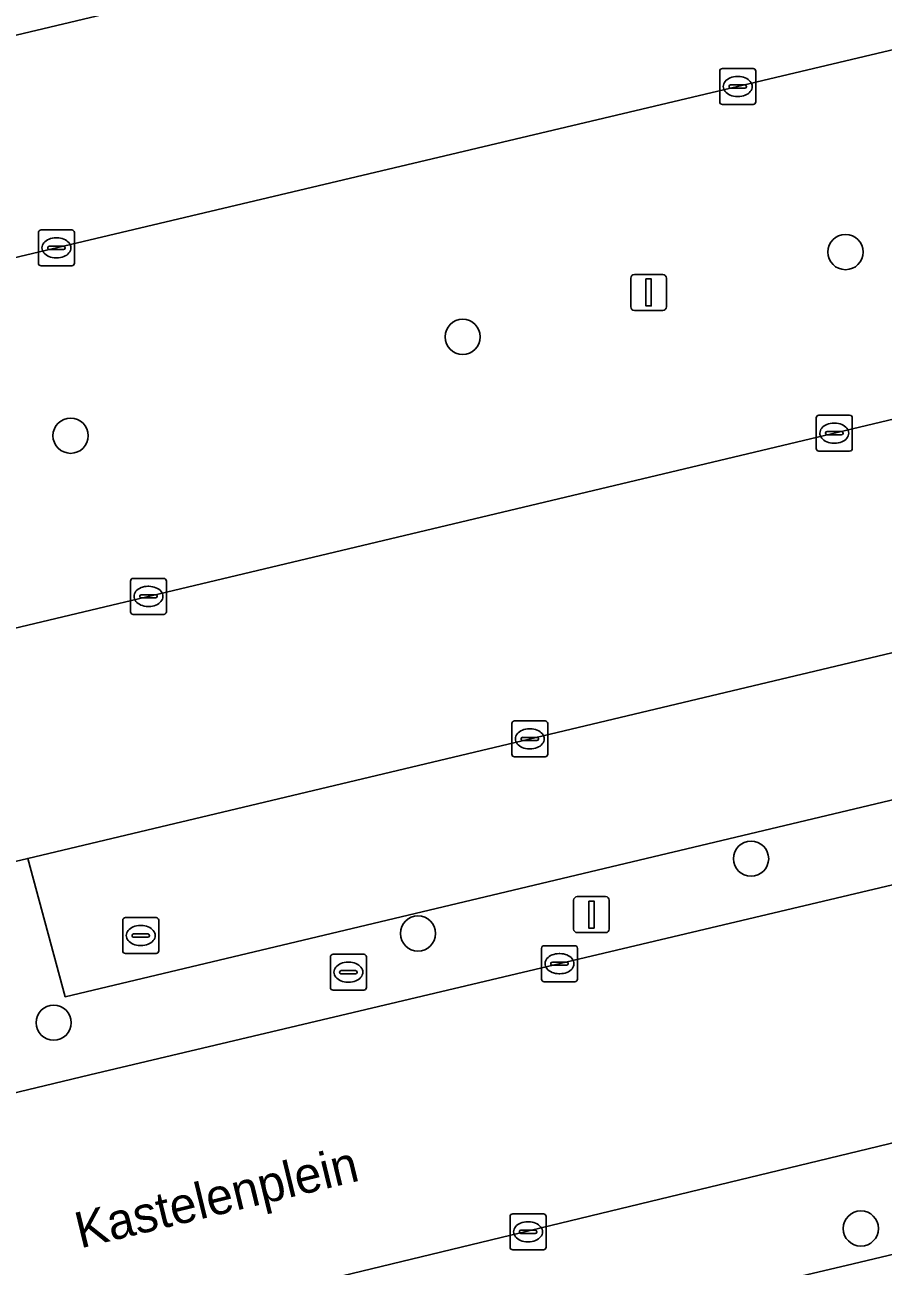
# Model space of a CAD drawing. Extents: x 158031 to 159244, y 380104 to 381214.
# Drawn here: x 158784.27 to 158808.13, y 381103.17 to 381137.67 of the extents above; entities that cross this region are included whole.
import ezdxf

# ---------------------------------------------------------------- set-up
doc = ezdxf.new("R2010")
doc.units = 0
for name, color, linetype in [('IMGEO_Boom', 7, 'Continuous'), ('IMGEO_Brandkraan', 7, 'Continuous'), ('IMGEO_Erf', 7, 'Continuous'), ('IMGEO_Kolk', 7, 'Continuous'), ('IMGEO_Lichtmast', 7, 'Continuous'), ('IMGEO_Openbare_ruimte_label', 7, 'Continuous'), ('IMGEO_Parkeervlak_open', 7, 'Continuous'), ('IMGEO_Rijbaan_lokaal_open', 7, 'Continuous'), ('IMGEO_Rioolput', 7, 'Continuous'), ('IMGEO_Voetpad_open', 7, 'Continuous')]:
    doc.layers.add(name, color=color, linetype=linetype)

msp = doc.modelspace()

# ---------------------------------------------------------------- linework, layer by layer
at = {"layer": 'IMGEO_Boom'}
for centre in [(158807.078, 381131.356), (158796.436, 381129), (158785.54, 381126.252), (158804.454, 381114.498), (158795.196, 381112.42), (158785.072, 381109.94), (158807.505, 381104.221)]:
    msp.add_circle(centre, 0.489, dxfattribs=at)
at = {"layer": 'IMGEO_Brandkraan'}
for p, q in [((158792.76, 381110.918), (158792.76, 381111.77)), ((158792.835, 381111.844), (158793.687, 381111.844)), ((158793.248, 381111.624), (158793.273, 381111.624)), ((158793.761, 381111.77), (158793.761, 381110.918)), ((158793.019, 381111.338), (158793.019, 381111.35)), ((158793.457, 381111.301), (158793.059, 381111.301)), ((158793.062, 381111.387), (158793.46, 381111.387)), ((158793.503, 381111.35), (158793.503, 381111.338)), ((158793.687, 381110.844), (158792.835, 381110.844)), ((158793.271, 381111.064), (158793.246, 381111.064))]:
    msp.add_line(p, q, dxfattribs=at)
for points in [[(158792.76, 381110.918), (158792.76, 381111.77)], [(158792.835, 381111.844), (158793.687, 381111.844)], [(158793.761, 381111.77), (158793.761, 381110.918)], [(158793.687, 381110.844), (158792.835, 381110.844)]]:
    msp.add_lwpolyline(points, dxfattribs=at)
for centre, radius, start, end in [((158792.837, 381111.768), 0.0765, 91.552, 178.448), ((158792.837, 381111.768), 0.0765, 91.552, 178.448), ((158793.685, 381111.768), 0.0765, 1.552, 88.448), ((158793.685, 381111.768), 0.0765, 1.552, 88.448), ((158793.059, 381111.347), 0.0403, 85.8775, 175.7526), ((158793.056, 381111.337), 0.0366, 178.938, 274.7102), ((158793.46, 381111.344), 0.043, 264.8664, 352.4533), ((158793.464, 381111.349), 0.0386, 1.7309, 96.639), ((158792.837, 381110.92), 0.0765, 181.552, 268.448), ((158792.837, 381110.92), 0.0765, 181.552, 268.448), ((158793.685, 381110.92), 0.0765, 271.552, 358.448), ((158793.685, 381110.92), 0.0765, 271.552, 358.448)]:
    msp.add_arc(centre, radius, start, end, dxfattribs=at)
for centre, major_axis, ratio, start_param, end_param in [((158793.247, 381111.344), (-0.387, 0.002), 0.722429, 4.712389, 7.853982), ((158793.272, 381111.344), (-0.39, 0.002), 0.717154, 1.570796, 4.712389)]:
    msp.add_ellipse(centre, major_axis=major_axis, ratio=ratio, start_param=start_param, end_param=end_param, dxfattribs=at)
at = {"layer": 'IMGEO_Erf'}
msp.add_lwpolyline([(158935.076, 381123.331), (158917.576, 381119.084), (158917.672, 381118.676), (158917.126, 381118.535), (158917.029, 381118.946), (158912.873, 381117.9), (158912.826, 381118.066), (158909.83, 381117.305), (158896.589, 381114.197), (158896.486, 381114.173), (158894.157, 381123.882), (158874.061, 381119.125), (158867.783, 381117.637), (158831.385, 381108.974), (158807.287, 381103.239), (158793.199, 381099.919), (158788.674, 381098.853), (158775.793, 381095.818)], dxfattribs=at)
at = {"layer": 'IMGEO_Kolk'}
for p, q in [((158803.582, 381135.531), (158803.582, 381136.383)), ((158803.657, 381136.457), (158804.509, 381136.457)), ((158804.583, 381136.383), (158804.583, 381135.531)), ((158804.07, 381136.237), (158804.095, 381136.237)), ((158803.841, 381135.951), (158803.841, 381135.963)), ((158804.279, 381135.914), (158803.881, 381135.914)), ((158803.884, 381136), (158804.282, 381136)), ((158804.325, 381135.963), (158804.325, 381135.951)), ((158804.509, 381135.457), (158803.657, 381135.457)), ((158804.093, 381135.677), (158804.068, 381135.677)), ((158784.646, 381131.047), (158784.646, 381131.899)), ((158784.721, 381131.973), (158785.573, 381131.973)), ((158785.647, 381131.899), (158785.647, 381131.047)), ((158785.134, 381131.753), (158785.159, 381131.753)), ((158784.905, 381131.467), (158784.905, 381131.479)), ((158785.343, 381131.43), (158784.945, 381131.43)), ((158784.948, 381131.516), (158785.346, 381131.516)), ((158785.389, 381131.479), (158785.389, 381131.467)), ((158785.573, 381130.973), (158784.721, 381130.973)), ((158785.157, 381131.193), (158785.132, 381131.193)), ((158806.266, 381125.898), (158806.266, 381126.75)), ((158806.341, 381126.824), (158807.193, 381126.824)), ((158807.267, 381126.75), (158807.267, 381125.898)), ((158806.568, 381126.367), (158806.966, 381126.367)), ((158806.754, 381126.604), (158806.779, 381126.604)), ((158806.525, 381126.318), (158806.525, 381126.33)), ((158806.963, 381126.281), (158806.565, 381126.281)), ((158806.777, 381126.044), (158806.752, 381126.044)), ((158807.009, 381126.33), (158807.009, 381126.318)), ((158807.193, 381125.824), (158806.341, 381125.824)), ((158787.279, 381122.288), (158788.131, 381122.288)), ((158787.204, 381121.362), (158787.204, 381122.214)), ((158787.692, 381122.068), (158787.717, 381122.068)), ((158788.205, 381122.214), (158788.205, 381121.362)), ((158787.463, 381121.782), (158787.463, 381121.794)), ((158787.901, 381121.745), (158787.503, 381121.745)), ((158787.506, 381121.831), (158787.904, 381121.831)), ((158787.947, 381121.794), (158787.947, 381121.782)), ((158788.131, 381121.288), (158787.279, 381121.288)), ((158787.715, 381121.508), (158787.69, 381121.508)), ((158797.802, 381117.402), (158797.802, 381118.254)), ((158797.877, 381118.328), (158798.729, 381118.328)), ((158798.29, 381118.108), (158798.315, 381118.108)), ((158798.803, 381118.254), (158798.803, 381117.402)), ((158798.061, 381117.822), (158798.061, 381117.834)), ((158798.499, 381117.785), (158798.101, 381117.785)), ((158798.104, 381117.871), (158798.502, 381117.871)), ((158798.545, 381117.834), (158798.545, 381117.822)), ((158798.313, 381117.548), (158798.288, 381117.548)), ((158798.729, 381117.328), (158797.877, 381117.328)), ((158798.629, 381111.155), (158798.629, 381112.007)), ((158798.704, 381112.081), (158799.556, 381112.081)), ((158799.63, 381112.007), (158799.63, 381111.155)), ((158798.888, 381111.575), (158798.888, 381111.587)), ((158799.326, 381111.538), (158798.928, 381111.538)), ((158798.931, 381111.624), (158799.329, 381111.624)), ((158799.117, 381111.861), (158799.142, 381111.861)), ((158799.372, 381111.587), (158799.372, 381111.575)), ((158799.14, 381111.301), (158799.115, 381111.301)), ((158799.556, 381111.081), (158798.704, 381111.081)), ((158797.755, 381103.704), (158797.755, 381104.556)), ((158797.83, 381104.63), (158798.682, 381104.63)), ((158798.243, 381104.41), (158798.268, 381104.41)), ((158798.756, 381104.556), (158798.756, 381103.704)), ((158798.014, 381104.124), (158798.014, 381104.136)), ((158798.452, 381104.087), (158798.054, 381104.087)), ((158798.057, 381104.173), (158798.455, 381104.173)), ((158798.498, 381104.136), (158798.498, 381104.124)), ((158798.682, 381103.63), (158797.83, 381103.63)), ((158798.266, 381103.85), (158798.241, 381103.85))]:
    msp.add_line(p, q, dxfattribs=at)
for points in [[(158803.582, 381135.531), (158803.582, 381136.383)], [(158803.657, 381136.457), (158804.509, 381136.457)], [(158804.583, 381136.383), (158804.583, 381135.531)], [(158804.509, 381135.457), (158803.657, 381135.457)], [(158784.646, 381131.047), (158784.646, 381131.899)], [(158784.721, 381131.973), (158785.573, 381131.973)], [(158785.647, 381131.899), (158785.647, 381131.047)], [(158785.573, 381130.973), (158784.721, 381130.973)], [(158806.266, 381125.898), (158806.266, 381126.75)], [(158806.341, 381126.824), (158807.193, 381126.824)], [(158807.267, 381126.75), (158807.267, 381125.898)], [(158807.193, 381125.824), (158806.341, 381125.824)], [(158787.279, 381122.288), (158788.131, 381122.288)], [(158787.204, 381121.362), (158787.204, 381122.214)], [(158788.205, 381122.214), (158788.205, 381121.362)], [(158788.131, 381121.288), (158787.279, 381121.288)], [(158797.802, 381117.402), (158797.802, 381118.254)], [(158797.877, 381118.328), (158798.729, 381118.328)], [(158798.803, 381118.254), (158798.803, 381117.402)], [(158798.729, 381117.328), (158797.877, 381117.328)], [(158798.629, 381111.155), (158798.629, 381112.007)], [(158798.704, 381112.081), (158799.556, 381112.081)], [(158799.63, 381112.007), (158799.63, 381111.155)], [(158799.556, 381111.081), (158798.704, 381111.081)], [(158797.755, 381103.704), (158797.755, 381104.556)], [(158797.83, 381104.63), (158798.682, 381104.63)], [(158798.756, 381104.556), (158798.756, 381103.704)], [(158798.682, 381103.63), (158797.83, 381103.63)]]:
    msp.add_lwpolyline(points, dxfattribs=at)
for centre, radius, start, end in [((158803.659, 381136.381), 0.0765, 91.552, 178.448), ((158803.659, 381136.381), 0.0765, 91.552, 178.448), ((158804.507, 381136.381), 0.0765, 1.552, 88.448), ((158804.507, 381136.381), 0.0765, 1.552, 88.448), ((158803.881, 381135.96), 0.0403, 85.8775, 175.7526), ((158803.878, 381135.95), 0.0366, 178.938, 274.7102), ((158804.282, 381135.957), 0.043, 264.8664, 352.4533), ((158804.286, 381135.962), 0.0386, 1.7309, 96.639), ((158803.659, 381135.533), 0.0765, 181.552, 268.448), ((158803.659, 381135.533), 0.0765, 181.552, 268.448), ((158804.507, 381135.533), 0.0765, 271.552, 358.448), ((158804.507, 381135.533), 0.0765, 271.552, 358.448), ((158784.723, 381131.897), 0.0765, 91.552, 178.448), ((158784.723, 381131.897), 0.0765, 91.552, 178.448), ((158785.571, 381131.897), 0.0765, 1.552, 88.448), ((158785.571, 381131.897), 0.0765, 1.552, 88.448), ((158784.945, 381131.476), 0.0403, 85.8775, 175.7526), ((158784.942, 381131.466), 0.0366, 178.938, 274.7102), ((158785.346, 381131.473), 0.043, 264.8664, 352.4533), ((158785.35, 381131.478), 0.0386, 1.7309, 96.639), ((158784.723, 381131.049), 0.0765, 181.552, 268.448), ((158784.723, 381131.049), 0.0765, 181.552, 268.448), ((158785.571, 381131.049), 0.0765, 271.552, 358.448), ((158785.571, 381131.049), 0.0765, 271.552, 358.448), ((158806.343, 381126.748), 0.0765, 91.552, 178.448), ((158806.343, 381126.748), 0.0765, 91.552, 178.448), ((158807.191, 381126.748), 0.0765, 1.552, 88.448), ((158807.191, 381126.748), 0.0765, 1.552, 88.448), ((158806.565, 381126.327), 0.0403, 85.8775, 175.7526), ((158806.97, 381126.329), 0.0386, 1.7309, 96.639), ((158806.562, 381126.317), 0.0366, 178.938, 274.7102), ((158806.966, 381126.324), 0.043, 264.8664, 352.4533), ((158806.343, 381125.9), 0.0765, 181.552, 268.448), ((158806.343, 381125.9), 0.0765, 181.552, 268.448), ((158807.191, 381125.9), 0.0765, 271.552, 358.448), ((158807.191, 381125.9), 0.0765, 271.552, 358.448), ((158787.281, 381122.212), 0.0765, 91.552, 178.448), ((158787.281, 381122.212), 0.0765, 91.552, 178.448), ((158788.129, 381122.212), 0.0765, 1.552, 88.448), ((158788.129, 381122.212), 0.0765, 1.552, 88.448), ((158787.503, 381121.791), 0.0403, 85.8775, 175.7526), ((158787.5, 381121.781), 0.0366, 178.938, 274.7102), ((158787.904, 381121.788), 0.043, 264.8664, 352.4533), ((158787.908, 381121.793), 0.0386, 1.7309, 96.639), ((158787.281, 381121.364), 0.0765, 181.552, 268.448), ((158787.281, 381121.364), 0.0765, 181.552, 268.448), ((158788.129, 381121.364), 0.0765, 271.552, 358.448), ((158788.129, 381121.364), 0.0765, 271.552, 358.448), ((158797.879, 381118.252), 0.0765, 91.552, 178.448), ((158797.879, 381118.252), 0.0765, 91.552, 178.448), ((158798.727, 381118.252), 0.0765, 1.552, 88.448), ((158798.727, 381118.252), 0.0765, 1.552, 88.448), ((158798.101, 381117.831), 0.0403, 85.8775, 175.7526), ((158798.098, 381117.821), 0.0366, 178.938, 274.7102), ((158798.502, 381117.828), 0.043, 264.8664, 352.4533), ((158798.506, 381117.833), 0.0386, 1.7309, 96.639), ((158797.879, 381117.404), 0.0765, 181.552, 268.448), ((158797.879, 381117.404), 0.0765, 181.552, 268.448), ((158798.727, 381117.404), 0.0765, 271.552, 358.448), ((158798.727, 381117.404), 0.0765, 271.552, 358.448), ((158798.706, 381112.005), 0.0765, 91.552, 178.448), ((158798.706, 381112.005), 0.0765, 91.552, 178.448), ((158799.554, 381112.005), 0.0765, 1.552, 88.448), ((158799.554, 381112.005), 0.0765, 1.552, 88.448), ((158798.928, 381111.584), 0.0403, 85.8775, 175.7526), ((158798.925, 381111.574), 0.0366, 178.938, 274.7102), ((158799.329, 381111.581), 0.043, 264.8664, 352.4533), ((158799.333, 381111.586), 0.0386, 1.7309, 96.639), ((158798.706, 381111.157), 0.0765, 181.552, 268.448), ((158798.706, 381111.157), 0.0765, 181.552, 268.448), ((158799.554, 381111.157), 0.0765, 271.552, 358.448), ((158799.554, 381111.157), 0.0765, 271.552, 358.448), ((158797.832, 381104.554), 0.0765, 91.552, 178.448), ((158797.832, 381104.554), 0.0765, 91.552, 178.448), ((158798.68, 381104.554), 0.0765, 1.552, 88.448), ((158798.68, 381104.554), 0.0765, 1.552, 88.448), ((158798.054, 381104.133), 0.0403, 85.8775, 175.7526), ((158798.051, 381104.123), 0.0366, 178.938, 274.7102), ((158798.455, 381104.13), 0.043, 264.8664, 352.4533), ((158798.459, 381104.135), 0.0386, 1.7309, 96.639), ((158797.832, 381103.706), 0.0765, 181.552, 268.448), ((158797.832, 381103.706), 0.0765, 181.552, 268.448), ((158798.68, 381103.706), 0.0765, 271.552, 358.448), ((158798.68, 381103.706), 0.0765, 271.552, 358.448)]:
    msp.add_arc(centre, radius, start, end, dxfattribs=at)
for centre, major_axis, ratio, start_param, end_param in [((158804.069, 381135.957), (-0.387, 0.002), 0.722429, 4.712389, 7.853982), ((158804.094, 381135.957), (-0.39, 0.002), 0.717154, 1.570796, 4.712389), ((158785.133, 381131.473), (-0.387, 0.002), 0.722429, 4.712389, 7.853982), ((158785.158, 381131.473), (-0.39, 0.002), 0.717154, 1.570796, 4.712389), ((158806.753, 381126.324), (-0.387, 0.002), 0.722429, 4.712389, 7.853982), ((158806.778, 381126.324), (-0.39, 0.002), 0.717154, 1.570796, 4.712389), ((158787.691, 381121.788), (-0.387, 0.002), 0.722429, 4.712389, 7.853982), ((158787.716, 381121.788), (-0.39, 0.002), 0.717154, 1.570796, 4.712389), ((158798.289, 381117.828), (-0.387, 0.002), 0.722429, 4.712389, 7.853982), ((158798.314, 381117.828), (-0.39, 0.002), 0.717154, 1.570796, 4.712389), ((158799.116, 381111.581), (-0.387, 0.002), 0.722429, 4.712389, 7.853982), ((158799.141, 381111.581), (-0.39, 0.002), 0.717154, 1.570796, 4.712389), ((158798.242, 381104.13), (-0.387, 0.002), 0.722429, 4.712389, 7.853982), ((158798.267, 381104.13), (-0.39, 0.002), 0.717154, 1.570796, 4.712389)]:
    msp.add_ellipse(centre, major_axis=major_axis, ratio=ratio, start_param=start_param, end_param=end_param, dxfattribs=at)
at = {"layer": 'IMGEO_Lichtmast'}
for p, q in [((158801.109, 381129.834), (158801.109, 381130.634)), ((158801.109, 381130.634), (158801.109, 381129.834)), ((158801.209, 381130.734), (158801.999, 381130.734)), ((158801.999, 381130.734), (158801.209, 381130.734)), ((158802.099, 381130.634), (158802.099, 381129.834)), ((158802.099, 381129.834), (158802.099, 381130.634)), ((158801.999, 381129.734), (158801.209, 381129.734)), ((158801.209, 381129.734), (158801.999, 381129.734)), ((158799.522, 381112.544), (158799.522, 381113.344)), ((158799.522, 381113.344), (158799.522, 381112.544)), ((158799.622, 381113.444), (158800.412, 381113.444)), ((158800.412, 381113.444), (158799.622, 381113.444)), ((158800.512, 381113.344), (158800.512, 381112.544)), ((158800.512, 381112.544), (158800.512, 381113.344)), ((158800.412, 381112.444), (158799.622, 381112.444)), ((158799.622, 381112.444), (158800.412, 381112.444))]:
    msp.add_line(p, q, dxfattribs=at)
for points in [[(158801.529, 381130.609), (158801.679, 381130.609), (158801.679, 381129.859), (158801.529, 381129.859), (158801.529, 381130.609)], [(158799.942, 381113.319), (158800.092, 381113.319), (158800.092, 381112.569), (158799.942, 381112.569), (158799.942, 381113.319)]]:
    msp.add_lwpolyline(points, dxfattribs=at)
for centre, start, end in [((158801.209, 381130.634), 90, 180), ((158801.209, 381130.634), 90, 180), ((158801.999, 381130.634), 0, 90), ((158801.999, 381130.634), 360, 90), ((158801.209, 381129.834), 180, 270), ((158801.209, 381129.834), 180, 270), ((158801.999, 381129.834), 270, 0), ((158801.999, 381129.834), 270, 0), ((158799.622, 381113.344), 90, 180), ((158799.622, 381113.344), 90, 180), ((158800.412, 381113.344), 0, 90), ((158800.412, 381113.344), 360, 90), ((158799.622, 381112.544), 180, 270), ((158799.622, 381112.544), 180, 270), ((158800.412, 381112.544), 270, 0), ((158800.412, 381112.544), 270, 0)]:
    msp.add_arc(centre, 0.1, start, end, dxfattribs=at)
at = {"layer": 'IMGEO_Parkeervlak_open'}
for points in [[(158759.318, 381131.517), (158807.285, 381142.91), (158804.982, 381152.627), (158757.002, 381141.272)], [(158762.941, 381115.893), (158810.972, 381127.324), (158808.656, 381137.041), (158760.651, 381125.674)]]:
    msp.add_lwpolyline(points, close=True, dxfattribs=at)
msp.add_lwpolyline([(158818.642, 381122.665), (158784.35, 381114.508), (158785.394, 381110.661), (158819.206, 381118.709), (158818.417, 381121.784)], dxfattribs=at)
at = {"layer": 'IMGEO_Rijbaan_lokaal_open'}
for points in [[(158759.318, 381131.517), (158757.002, 381141.272), (158804.982, 381152.627), (158807.285, 381142.91)], [(158808.656, 381137.041), (158810.972, 381127.324), (158762.941, 381115.893), (158760.651, 381125.674)]]:
    msp.add_lwpolyline(points, close=True, dxfattribs=at)
for points in [[(158749.595, 381144.398), (158758.112, 381108.371), (158759.387, 381108.621), (158762.05, 381109.23), (158765.202, 381109.992), (158765.466, 381110.056), (158769.258, 381110.931), (158784.35, 381114.508), (158818.642, 381122.665), (158815.439, 381135.916)], [(158792.521, 381102.764), (158814.076, 381107.969), (158817.655, 381108.838), (158816.055, 381115.592), (158786.071, 381108.489), (158785.072, 381108.25), (158780.282, 381107.103), (158766.592, 381103.807), (158766.042, 381103.686), (158759.475, 381102.116)]]:
    msp.add_lwpolyline(points, dxfattribs=at)
at = {"layer": 'IMGEO_Rioolput'}
for p, q in [((158786.989, 381111.937), (158786.989, 381112.789)), ((158787.064, 381112.863), (158787.916, 381112.863)), ((158787.477, 381112.643), (158787.502, 381112.643)), ((158787.99, 381112.789), (158787.99, 381111.937)), ((158787.248, 381112.357), (158787.248, 381112.369)), ((158787.686, 381112.32), (158787.288, 381112.32)), ((158787.291, 381112.406), (158787.689, 381112.406)), ((158787.732, 381112.369), (158787.732, 381112.357)), ((158787.5, 381112.083), (158787.475, 381112.083)), ((158787.916, 381111.863), (158787.064, 381111.863))]:
    msp.add_line(p, q, dxfattribs=at)
for points in [[(158786.989, 381111.937), (158786.989, 381112.789)], [(158787.064, 381112.863), (158787.916, 381112.863)], [(158787.99, 381112.789), (158787.99, 381111.937)], [(158787.916, 381111.863), (158787.064, 381111.863)]]:
    msp.add_lwpolyline(points, dxfattribs=at)
for centre, radius, start, end in [((158787.066, 381112.787), 0.0765, 91.552, 178.448), ((158787.066, 381112.787), 0.0765, 91.552, 178.448), ((158787.914, 381112.787), 0.0765, 1.552, 88.448), ((158787.914, 381112.787), 0.0765, 1.552, 88.448), ((158787.288, 381112.366), 0.0403, 85.8775, 175.7526), ((158787.285, 381112.356), 0.0366, 178.938, 274.7102), ((158787.689, 381112.363), 0.043, 264.8664, 352.4533), ((158787.693, 381112.368), 0.0386, 1.7309, 96.639), ((158787.066, 381111.939), 0.0765, 181.552, 268.448), ((158787.066, 381111.939), 0.0765, 181.552, 268.448), ((158787.914, 381111.939), 0.0765, 271.552, 358.448), ((158787.914, 381111.939), 0.0765, 271.552, 358.448)]:
    msp.add_arc(centre, radius, start, end, dxfattribs=at)
for centre, major_axis, ratio, start_param, end_param in [((158787.476, 381112.363), (-0.387, 0.002), 0.722429, 4.712389, 7.853982), ((158787.501, 381112.363), (-0.39, 0.002), 0.717154, 1.570796, 4.712389)]:
    msp.add_ellipse(centre, major_axis=major_axis, ratio=ratio, start_param=start_param, end_param=end_param, dxfattribs=at)
at = {"layer": 'IMGEO_Voetpad_open'}
for points in [[(158780.282, 381107.103), (158785.072, 381108.25), (158786.071, 381108.489), (158816.055, 381115.592), (158817.082, 381115.775), (158818.088, 381116.048), (158819.066, 381116.411), (158820.008, 381116.86), (158819.206, 381118.709), (158785.394, 381110.661), (158784.35, 381114.508), (158769.258, 381110.931), (158765.466, 381110.056), (158765.202, 381109.992), (158762.05, 381109.23), (158759.387, 381108.621), (158758.112, 381108.371), (158753.981, 381107.372), (158751.389, 381106.745), (158752.171, 381103.533), (158749.286, 381099.049)], [(158820.359, 381109.495), (158817.655, 381108.838), (158814.076, 381107.969), (158792.521, 381102.764)], [(158793.199, 381099.919), (158807.287, 381103.239), (158831.385, 381108.974)]]:
    msp.add_lwpolyline(points, dxfattribs=at)

# ---------------------------------------------------------------- texts
at = {"layer": 'IMGEO_Openbare_ruimte_label'}
msp.add_text('Kastelenplein', height=1, rotation=13.6472, dxfattribs=at).set_placement((158785.809, 381103.665))

doc.saveas('drawing.dxf')
